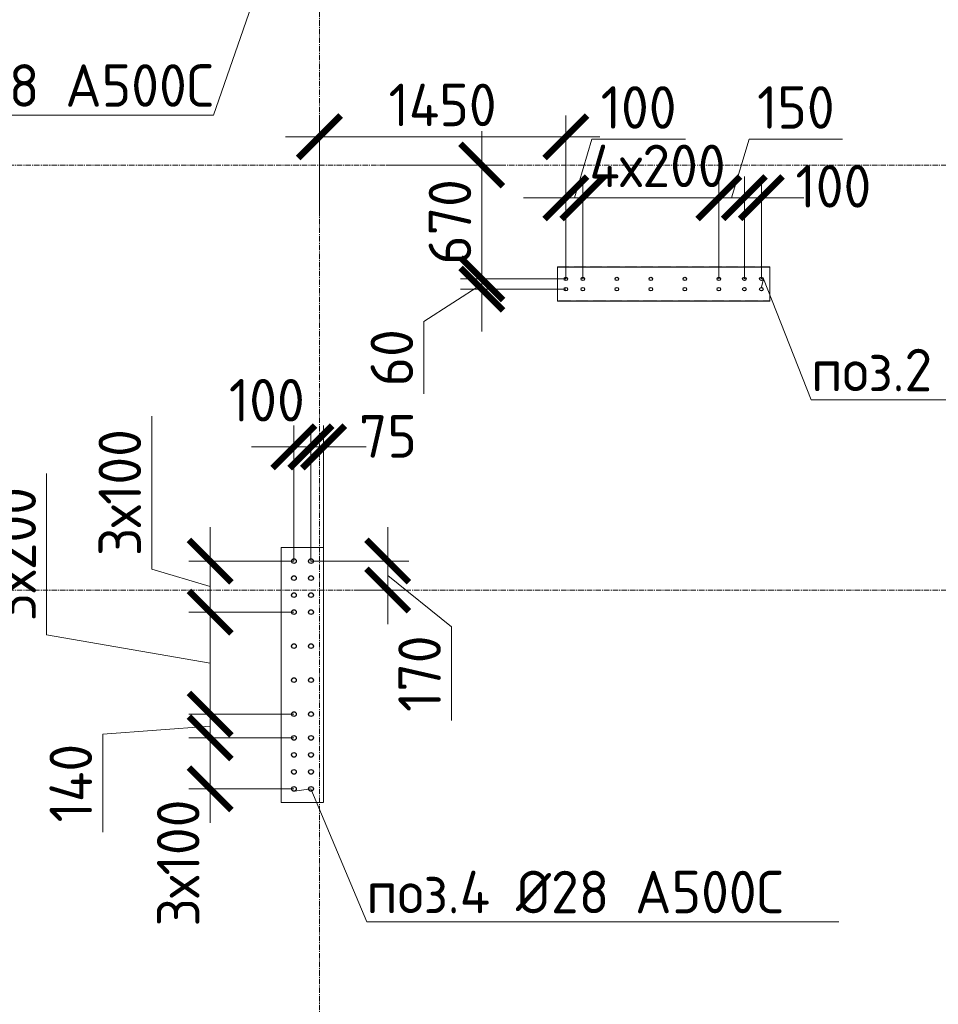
# Model space of a CAD drawing. Header units: millimetres. Extents: x -56135 to 1694203, y -446411 to -23139.
# Tile 289 of 311: x 986095 to 991498, y -79407 to -73615. Entities that reach past the tile are written whole.
import ezdxf
from ezdxf import colors
from ezdxf.entities.mleader import LeaderData, LeaderLine
from ezdxf.math import Vec2, Vec3

# ---------------------------------------------------------------- set-up
doc = ezdxf.new("R2010")
doc.units = ezdxf.units.MM
for name, pattern in [('01 Штриховая _4 мм_', [6, 3.5, -2.5]), ('______5', [1100, 800, -100, 100, -100]), ('HIDDEN2', [4.7625, 3.175, -1.5875]), ('осевая', [50.8, 31.75, -6.35, 6.35, -6.35])]:
    doc.linetypes.add(name, pattern=pattern)
for name, color, linetype, lineweight in [('1 Стены', 3, 'Continuous', 30), ('Оси', 40, '______5', 18), ('подоснова', 151, 'Continuous', 5), ('РАЗМЕРЫ', 1, 'Continuous', 9), ('СТЕНЫ', 3, 'Continuous', 30)]:
    doc.layers.add(name, color=color, linetype=linetype, lineweight=lineweight)
doc.styles.add('GOST-2.304_Type-B', font='GOST_Common.ttf')
doc.dimstyles.new('СПДС', dxfattribs={"dimscale": 100, "dimtxt": 2.5, "dimasz": 2.5, "dimexe": 1.25, "dimexo": 0, "dimtad": 1, "dimdec": 0, "dimtxsty": 'GOST-2.304_Type-B', "dimblk": 'ARCHTICK', "dimcen": 2.5, "dimdle": 2, "dimadec": 0, "dimazin": 2, "dimtfac": 0.75, "dimtdec": 0, "dimtmove": 1, "dimatfit": 3, "dimfxl": 1, "dimtolj": 1, "dimarcsym": 1})

# ---------------------------------------------------------------- blocks, each defined once
blk = doc.blocks.new('оси 2.2-2.3')
at = {"layer": 'Оси', "color": 16, "linetype": 'осевая', "lineweight": 0, "transparency": 33554687}
for p, q in [((501554.9, -104267.9), (501554.9, -134893.5)), ((468076.3, -119495.4), (524372.9, -119495.4)), ((468076.3, -121995.4), (524372.9, -121995.4))]:
    blk.add_line(p, q, dxfattribs=at)
blk = doc.blocks.new('стены тп')
at = {"layer": '1 Стены', "color": 252, "linetype": 'HIDDEN2', "lineweight": 0, "true_color": 0x939598}
for p, q in [((892339.9, -201125.6), (891090.2, -201125.6)), ((891090.2, -201125.6), (891090.2, -201325.6)), ((892339.9, -201325.6), (892339.9, -201125.6)), ((891090.2, -201325.6), (892339.9, -201325.6)), ((889715.4, -202775.6), (889465.4, -202775.6)), ((889465.4, -202775.6), (889465.4, -203205.6)), ((889715.4, -202895.6), (889715.4, -202775.6)), ((889715.4, -204275.6), (889715.4, -202895.6)), ((889465.4, -203205.6), (889465.4, -203325.6)), ((889465.4, -203325.6), (889465.4, -204275.6)), ((889465.4, -204275.6), (889690.6, -204275.6)), ((889690.6, -204275.6), (889715.4, -204275.6))]:
    blk.add_line(p, q, dxfattribs=at)
blk = doc.blocks.new('_None')
blk = doc.blocks.new('_ArchTick')
at = {"color": 0, "linetype": 'ByBlock', "const_width": 0.15}
blk.add_lwpolyline([(-0.5, -0.5), (0.5, 0.5)], dxfattribs=at)
blk = doc.blocks.new('*D1751')
at = {"layer": 'DEFPOINTS', "color": 0, "transparency": 16777216}
for p in [(988813.3, -75140), (989307.5, -75140), (989307.5, -75200.3)]:
    blk.add_point(p, dxfattribs=at)
at = {"layer": 'РАЗМЕРЫ', "color": 0, "lineweight": -2, "transparency": 16777216}
for p, q in [((988813.3, -75140), (988813.3, -74890)), ((988813.3, -75170.2), (988471.6, -75391.4)), ((989307.5, -75140), (988688.3, -75140)), ((988813.3, -75200.3), (988813.3, -75140)), ((988813.3, -75200.3), (988813.3, -75140)), ((989307.5, -75200.3), (988688.3, -75200.3)), ((988813.3, -75200.3), (988813.3, -75450.3)), ((988471.6, -75391.4), (988471.6, -75816.4))]:
    blk.add_line(p, q, dxfattribs=at)
at = {"layer": 'РАЗМЕРЫ', "color": 0, "lineweight": -2, "transparency": 16777216, "xscale": 250, "yscale": 250, "zscale": 250}
for p, rotation in [((988813.3, -75140), 270), ((988813.3, -75200.3), 90)]:
    blk.add_blockref('_ArchTick', p, dxfattribs=dict(at, rotation=rotation))
at = {"layer": 'РАЗМЕРЫ', "color": 0, "transparency": 16777216, "insert": (988284.1, -75603.9), "char_height": 250, "attachment_point": 5, "rotation": 90, "style": 'GOST-2.304_Type-B'}
blk.add_mtext('\\A1;60', dxfattribs=at)
blk = doc.blocks.new('*D1752')
at = {"layer": 'DEFPOINTS', "color": 0, "transparency": 16777216}
for p in [(988253.9, -74470), (988813.3, -74470), (989307.5, -75140, 360)]:
    blk.add_point(p, dxfattribs=at)
at = {"layer": 'РАЗМЕРЫ', "color": 0, "lineweight": -2, "transparency": 16777216}
for p, q in [((988813.3, -75340), (988813.3, -74270)), ((988253.9, -74470), (988938.3, -74470)), ((989307.5, -75140), (988688.3, -75140))]:
    blk.add_line(p, q, dxfattribs=at)
at = {"layer": 'РАЗМЕРЫ', "color": 0, "lineweight": -2, "transparency": 16777216, "xscale": 250, "yscale": 250, "zscale": 250}
for p, rotation in [((988813.3, -74470), 90), ((988813.3, -75140), 270)]:
    blk.add_blockref('_ArchTick', p, dxfattribs=dict(at, rotation=rotation))
at = {"layer": 'РАЗМЕРЫ', "color": 0, "transparency": 16777216, "insert": (988625.8, -74805), "char_height": 250, "attachment_point": 5, "rotation": 90, "style": 'GOST-2.304_Type-B'}
blk.add_mtext('\\A1;670', dxfattribs=at)
blk = doc.blocks.new('*D1753')
at = {"layer": 'DEFPOINTS', "color": 0, "transparency": 16777216}
for p in [(987857.7, -74304.1), (987857.7, -74771.9), (989307.5, -75140)]:
    blk.add_point(p, dxfattribs=at)
at = {"layer": 'РАЗМЕРЫ', "color": 0, "lineweight": -2, "transparency": 16777216}
for p, q in [((987857.7, -74771.9), (987857.7, -74179.1)), ((989307.5, -75140), (989307.5, -74179.1)), ((989507.5, -74304.1), (987657.7, -74304.1))]:
    blk.add_line(p, q, dxfattribs=at)
at = {"layer": 'РАЗМЕРЫ', "color": 0, "lineweight": -2, "transparency": 16777216, "xscale": 250, "yscale": 250, "zscale": 250, "rotation": 180}
blk.add_blockref('_ArchTick', (987857.7, -74304.1), dxfattribs=at)
at = {"layer": 'РАЗМЕРЫ', "color": 0, "lineweight": -2, "transparency": 16777216, "xscale": 250, "yscale": 250, "zscale": 250}
blk.add_blockref('_ArchTick', (989307.5, -74304.1), dxfattribs=at)
at = {"layer": 'РАЗМЕРЫ', "color": 0, "transparency": 16777216, "insert": (988582.6, -74116.6), "char_height": 250, "attachment_point": 5, "style": 'GOST-2.304_Type-B'}
blk.add_mtext('\\A1;1450', dxfattribs=at)
blk = doc.blocks.new('*D1848')
at = {"layer": 'DEFPOINTS', "color": 0, "transparency": 16777216}
for p in [(987215.1, -77840), (987708.2, -77840, -360), (987708.2, -78140, -360)]:
    blk.add_point(p, dxfattribs=at)
at = {"layer": 'РАЗМЕРЫ', "color": 0, "lineweight": -2, "transparency": 16777216}
for p, q in [((987215.1, -78340), (987215.1, -77640)), ((987708.2, -77840), (987090.1, -77840)), ((987708.2, -78140), (987090.1, -78140))]:
    blk.add_line(p, q, dxfattribs=at)
at = {"layer": 'РАЗМЕРЫ', "color": 0, "lineweight": -2, "transparency": 16777216, "xscale": 250, "yscale": 250, "zscale": 250}
for p, rotation in [((987215.1, -77840), 90), ((987215.1, -78140), 270)]:
    blk.add_blockref('_ArchTick', p, dxfattribs=dict(at, rotation=rotation))
at = {"layer": 'РАЗМЕРЫ', "color": 0, "transparency": 16777216, "insert": (987027.6, -78576.1), "char_height": 250, "attachment_point": 5, "rotation": 90, "style": 'GOST-2.304_Type-B'}
blk.add_mtext('\\A1;3х100', dxfattribs=at)
blk = doc.blocks.new('*D1849')
at = {"layer": 'DEFPOINTS', "color": 0, "transparency": 16777216}
for p in [(987215.1, -76800), (987708.2, -76800, -360), (987708.2, -77100, -360)]:
    blk.add_point(p, dxfattribs=at)
at = {"layer": 'РАЗМЕРЫ', "color": 0, "lineweight": -2, "transparency": 16777216}
for p, q in [((986871.4, -76846.9), (986871.4, -75946.9)), ((987215.1, -77300), (987215.1, -76600)), ((987708.2, -76800), (987090.1, -76800)), ((987215.1, -76950), (986871.4, -76846.9)), ((987708.2, -77100), (987090.1, -77100))]:
    blk.add_line(p, q, dxfattribs=at)
at = {"layer": 'РАЗМЕРЫ', "color": 0, "lineweight": -2, "transparency": 16777216, "xscale": 250, "yscale": 250, "zscale": 250}
for p, rotation in [((987215.1, -76800), 90), ((987215.1, -77100), 270)]:
    blk.add_blockref('_ArchTick', p, dxfattribs=dict(at, rotation=rotation))
at = {"layer": 'РАЗМЕРЫ', "color": 0, "transparency": 16777216, "insert": (986683.9, -76396.9), "char_height": 250, "attachment_point": 5, "rotation": 90, "style": 'GOST-2.304_Type-B'}
blk.add_mtext('\\A1;3х100', dxfattribs=at)
blk = doc.blocks.new('*D1716')
at = {"layer": 'DEFPOINTS', "color": 0, "transparency": 16777216}
for p in [(987808.5, -76127.8), (987883, -76720, 360), (987808.5, -76770)]:
    blk.add_point(p, dxfattribs=at)
at = {"layer": 'РАЗМЕРЫ', "color": 0, "lineweight": -2, "transparency": 16777216}
for p, q in [((987808.5, -76770), (987808.5, -76002.8)), ((987883, -76720), (987883, -76002.8)), ((987808.5, -76127.8), (987558.5, -76127.8)), ((987883, -76127.8), (987808.5, -76127.8)), ((987883, -76127.8), (988133, -76127.8))]:
    blk.add_line(p, q, dxfattribs=at)
at = {"layer": 'РАЗМЕРЫ', "color": 0, "lineweight": -2, "transparency": 16777216, "xscale": 250, "yscale": 250, "zscale": 250}
blk.add_blockref('_ArchTick', (987808.5, -76127.8), dxfattribs=at)
at = {"layer": 'РАЗМЕРЫ', "color": 0, "lineweight": -2, "transparency": 16777216, "xscale": 250, "yscale": 250, "zscale": 250, "rotation": 180}
blk.add_blockref('_ArchTick', (987883, -76127.8), dxfattribs=at)
at = {"layer": 'РАЗМЕРЫ', "color": 0, "transparency": 16777216, "insert": (988260.9, -76066.3), "char_height": 250, "attachment_point": 5, "style": 'GOST-2.304_Type-B'}
blk.add_mtext('\\A1;75', dxfattribs=at)
blk = doc.blocks.new('*D1717')
at = {"layer": 'DEFPOINTS', "color": 0, "transparency": 16777216}
for p in [(987708.2, -76127.8), (987708.2, -76800), (987808.5, -76800, -360)]:
    blk.add_point(p, dxfattribs=at)
at = {"layer": 'РАЗМЕРЫ', "color": 0, "lineweight": -2, "transparency": 16777216}
for p, q in [((987708.2, -76800), (987708.2, -76002.8)), ((987808.5, -76800), (987808.5, -76002.8)), ((987708.2, -76127.8), (987458.2, -76127.8)), ((987808.5, -76127.8), (987708.2, -76127.8)), ((987808.5, -76127.8), (988058.5, -76127.8))]:
    blk.add_line(p, q, dxfattribs=at)
at = {"layer": 'РАЗМЕРЫ', "color": 0, "lineweight": -2, "transparency": 16777216, "xscale": 250, "yscale": 250, "zscale": 250}
blk.add_blockref('_ArchTick', (987708.2, -76127.8), dxfattribs=at)
at = {"layer": 'РАЗМЕРЫ', "color": 0, "lineweight": -2, "transparency": 16777216, "xscale": 250, "yscale": 250, "zscale": 250, "rotation": 180}
blk.add_blockref('_ArchTick', (987808.5, -76127.8), dxfattribs=at)
at = {"layer": 'РАЗМЕРЫ', "color": 0, "transparency": 16777216, "insert": (987548.7, -75853.7), "char_height": 250, "attachment_point": 5, "style": 'GOST-2.304_Type-B'}
blk.add_mtext('\\A1;100', dxfattribs=at)
blk = doc.blocks.new('*D1718')
at = {"layer": 'DEFPOINTS', "color": 0, "transparency": 16777216}
for p in [(987215.1, -77100), (987658.2, -77100), (987708.2, -77700, -360)]:
    blk.add_point(p, dxfattribs=at)
at = {"layer": 'РАЗМЕРЫ', "color": 0, "lineweight": -2, "transparency": 16777216}
for p, q in [((986253.2, -77233.8), (986253.2, -76283.8)), ((987215.1, -77900), (987215.1, -76900)), ((987658.2, -77100), (987090.1, -77100)), ((987215.1, -77400), (986253.2, -77233.8)), ((987708.2, -77700), (987090.1, -77700))]:
    blk.add_line(p, q, dxfattribs=at)
at = {"layer": 'РАЗМЕРЫ', "color": 0, "lineweight": -2, "transparency": 16777216, "xscale": 250, "yscale": 250, "zscale": 250}
for p, rotation in [((987215.1, -77100), 90), ((987215.1, -77700), 270)]:
    blk.add_blockref('_ArchTick', p, dxfattribs=dict(at, rotation=rotation))
at = {"layer": 'РАЗМЕРЫ', "color": 0, "transparency": 16777216, "insert": (986065.7, -76758.8), "char_height": 250, "attachment_point": 5, "rotation": 90, "style": 'GOST-2.304_Type-B'}
blk.add_mtext('\\A1;3х200', dxfattribs=at)
blk = doc.blocks.new('*D1725')
at = {"layer": 'DEFPOINTS', "color": 0, "transparency": 16777216}
for p in [(987547.3, -77700), (987215.1, -77840), (987547.3, -77840)]:
    blk.add_point(p, dxfattribs=at)
at = {"layer": 'РАЗМЕРЫ', "color": 0, "lineweight": -2, "transparency": 16777216}
for p, q in [((987215.1, -77500), (987215.1, -78040)), ((987547.3, -77700), (987090.1, -77700)), ((987215.1, -77770), (986583.1, -77818.6)), ((986583.1, -77818.6), (986583.1, -78393.6)), ((987547.3, -77840), (987090.1, -77840))]:
    blk.add_line(p, q, dxfattribs=at)
at = {"layer": 'РАЗМЕРЫ', "color": 0, "lineweight": -2, "transparency": 16777216, "xscale": 250, "yscale": 250, "zscale": 250}
for p, rotation in [((987215.1, -77700), 90), ((987215.1, -77840), 270)]:
    blk.add_blockref('_ArchTick', p, dxfattribs=dict(at, rotation=rotation))
at = {"layer": 'РАЗМЕРЫ', "color": 0, "transparency": 16777216, "insert": (986395.6, -78106.1), "char_height": 250, "attachment_point": 5, "rotation": 90, "style": 'GOST-2.304_Type-B'}
blk.add_mtext('\\A1;140', dxfattribs=at)
blk = doc.blocks.new('*D1734')
at = {"layer": 'DEFPOINTS', "color": 0, "transparency": 16777216}
for p in [(987808.5, -76800, -360), (988060.7, -76970), (988259.7, -76970)]:
    blk.add_point(p, dxfattribs=at)
at = {"layer": 'РАЗМЕРЫ', "color": 0, "lineweight": -2, "transparency": 16777216}
for p, q in [((988259.7, -76600), (988259.7, -77170)), ((987808.5, -76800), (988384.7, -76800)), ((988259.7, -76885), (988634.7, -77187.3)), ((988060.7, -76970), (988384.7, -76970)), ((988634.7, -77187.3), (988634.7, -77737.3))]:
    blk.add_line(p, q, dxfattribs=at)
at = {"layer": 'РАЗМЕРЫ', "color": 0, "lineweight": -2, "transparency": 16777216, "xscale": 250, "yscale": 250, "zscale": 250}
for p, rotation in [((988259.7, -76800), 90), ((988259.7, -76970), 270)]:
    blk.add_blockref('_ArchTick', p, dxfattribs=dict(at, rotation=rotation))
at = {"layer": 'РАЗМЕРЫ', "color": 0, "transparency": 16777216, "insert": (988447.2, -77462.3), "char_height": 250, "attachment_point": 5, "rotation": 90, "style": 'GOST-2.304_Type-B'}
blk.add_mtext('\\A1;170', dxfattribs=at)
blk = doc.blocks.new('*D1882')
at = {"layer": 'DEFPOINTS', "color": 0, "transparency": 16777216}
for p in [(990357.5, -74662.7), (990357.5, -75140), (990457.5, -75140)]:
    blk.add_point(p, dxfattribs=at)
at = {"layer": 'РАЗМЕРЫ', "color": 0, "lineweight": -2, "transparency": 16777216}
for p, q in [((990357.5, -75140), (990357.5, -74537.7)), ((990457.5, -75140), (990457.5, -74537.7)), ((990357.5, -74662.7), (990107.5, -74662.7)), ((990457.5, -74662.7), (990357.5, -74662.7)), ((990457.5, -74662.7), (990707.5, -74662.7))]:
    blk.add_line(p, q, dxfattribs=at)
at = {"layer": 'РАЗМЕРЫ', "color": 0, "lineweight": -2, "transparency": 16777216, "xscale": 250, "yscale": 250, "zscale": 250}
blk.add_blockref('_ArchTick', (990357.5, -74662.7), dxfattribs=at)
at = {"layer": 'РАЗМЕРЫ', "color": 0, "lineweight": -2, "transparency": 16777216, "xscale": 250, "yscale": 250, "zscale": 250, "rotation": 180}
blk.add_blockref('_ArchTick', (990457.5, -74662.7), dxfattribs=at)
at = {"layer": 'РАЗМЕРЫ', "color": 0, "transparency": 16777216, "insert": (990881.4, -74595.4), "char_height": 250, "attachment_point": 5, "style": 'GOST-2.304_Type-B'}
blk.add_mtext('\\A1;100', dxfattribs=at)
blk = doc.blocks.new('*D1883')
at = {"layer": 'DEFPOINTS', "color": 0, "transparency": 16777216}
for p in [(990207.5, -74662.7), (990207.5, -75140), (990357.5, -75140)]:
    blk.add_point(p, dxfattribs=at)
at = {"layer": 'РАЗМЕРЫ', "color": 0, "lineweight": -2, "transparency": 16777216}
for p, q in [((990282.5, -74662.7), (990385.6, -74318.9)), ((990385.6, -74318.9), (990935.6, -74318.9)), ((990207.5, -75140), (990207.5, -74537.7)), ((990357.5, -75140), (990357.5, -74537.7)), ((990557.5, -74662.7), (990007.5, -74662.7))]:
    blk.add_line(p, q, dxfattribs=at)
at = {"layer": 'РАЗМЕРЫ', "color": 0, "lineweight": -2, "transparency": 16777216, "xscale": 250, "yscale": 250, "zscale": 250, "rotation": 180}
blk.add_blockref('_ArchTick', (990207.5, -74662.7), dxfattribs=at)
at = {"layer": 'РАЗМЕРЫ', "color": 0, "lineweight": -2, "transparency": 16777216, "xscale": 250, "yscale": 250, "zscale": 250}
blk.add_blockref('_ArchTick', (990357.5, -74662.7), dxfattribs=at)
at = {"layer": 'РАЗМЕРЫ', "color": 0, "transparency": 16777216, "insert": (990660.6, -74131.4), "char_height": 250, "attachment_point": 5, "style": 'GOST-2.304_Type-B'}
blk.add_mtext('\\A1;150', dxfattribs=at)
blk = doc.blocks.new('*D1884')
at = {"layer": 'DEFPOINTS', "color": 0, "transparency": 16777216}
for p in [(989407.5, -74662.7), (989407.5, -75140), (990207.5, -75140)]:
    blk.add_point(p, dxfattribs=at)
at = {"layer": 'РАЗМЕРЫ', "color": 0, "lineweight": -2, "transparency": 16777216}
for p, q in [((989407.5, -75140), (989407.5, -74537.7)), ((990207.5, -75140), (990207.5, -74537.7)), ((990407.5, -74662.7), (989207.5, -74662.7))]:
    blk.add_line(p, q, dxfattribs=at)
at = {"layer": 'РАЗМЕРЫ', "color": 0, "lineweight": -2, "transparency": 16777216, "xscale": 250, "yscale": 250, "zscale": 250, "rotation": 180}
blk.add_blockref('_ArchTick', (989407.5, -74662.7), dxfattribs=at)
at = {"layer": 'РАЗМЕРЫ', "color": 0, "lineweight": -2, "transparency": 16777216, "xscale": 250, "yscale": 250, "zscale": 250}
blk.add_blockref('_ArchTick', (990207.5, -74662.7), dxfattribs=at)
at = {"layer": 'РАЗМЕРЫ', "color": 0, "transparency": 16777216, "insert": (989846.5, -74475.2), "char_height": 250, "attachment_point": 5, "style": 'GOST-2.304_Type-B'}
blk.add_mtext('\\A1;4х200', dxfattribs=at)
blk = doc.blocks.new('*D1885')
at = {"layer": 'DEFPOINTS', "color": 0, "transparency": 16777216}
for p in [(989307.5, -74662.7), (989307.5, -75140), (989407.5, -75140)]:
    blk.add_point(p, dxfattribs=at)
at = {"layer": 'РАЗМЕРЫ', "color": 0, "lineweight": -2, "transparency": 16777216}
for p, q in [((989357.5, -74662.7), (989460.6, -74318.9)), ((989460.6, -74318.9), (990010.6, -74318.9)), ((989307.5, -75140), (989307.5, -74537.7)), ((989407.5, -75140), (989407.5, -74537.7)), ((989307.5, -74662.7), (989057.5, -74662.7)), ((989407.5, -74662.7), (989307.5, -74662.7)), ((989407.5, -74662.7), (989307.5, -74662.7)), ((989407.5, -74662.7), (989657.5, -74662.7))]:
    blk.add_line(p, q, dxfattribs=at)
at = {"layer": 'РАЗМЕРЫ', "color": 0, "lineweight": -2, "transparency": 16777216, "xscale": 250, "yscale": 250, "zscale": 250}
blk.add_blockref('_ArchTick', (989307.5, -74662.7), dxfattribs=at)
at = {"layer": 'РАЗМЕРЫ', "color": 0, "lineweight": -2, "transparency": 16777216, "xscale": 250, "yscale": 250, "zscale": 250, "rotation": 180}
blk.add_blockref('_ArchTick', (989407.5, -74662.7), dxfattribs=at)
at = {"layer": 'РАЗМЕРЫ', "color": 0, "transparency": 16777216, "insert": (989735.6, -74131.4), "char_height": 250, "attachment_point": 5, "style": 'GOST-2.304_Type-B'}
blk.add_mtext('\\A1;100', dxfattribs=at)
blk = doc.blocks.new('стены  тп')
at = {"layer": 'СТЕНЫ', "color": 251, "linetype": '01 Штриховая _4 мм_', "lineweight": 0, "true_color": 0x636466}
for p, q in [((572461.7, -330225.7, 3100), (571211.9, -330225.7, 3100)), ((571211.9, -330225.7, 3100), (571211.9, -330425.7, 3100)), ((572461.7, -330425.7, 3100), (572461.7, -330225.7, 3100)), ((571211.9, -330425.7, 3100), (572461.7, -330425.7, 3100)), ((569837.1, -331875.7, 3100), (569587.1, -331875.7, 3100)), ((569587.1, -331875.7, 3100), (569587.1, -332305.7, 3100)), ((569837.1, -331995.7, 3100), (569837.1, -331875.7, 3100)), ((569837.1, -333375.7, 3100), (569837.1, -331995.7, 3100)), ((569587.1, -332305.7, 3100), (569587.1, -332425.7, 3100)), ((569587.1, -332425.7, 3100), (569587.1, -333375.7, 3100)), ((569587.1, -333375.7, 3100), (569812.3, -333375.7, 3100)), ((569812.3, -333375.7, 3100), (569837.1, -333375.7, 3100))]:
    blk.add_line(p, q, dxfattribs=at)
blk = doc.blocks.new('прпрп')
at = {"layer": '1 Стены', "color": 252, "lineweight": 0, "true_color": 0x939598}
for p, q in [((989257.5, -75270), (989257.5, -75070)), ((989257.5, -75070), (990507.5, -75070)), ((990507.5, -75070), (990507.5, -75270)), ((990507.5, -75270), (989257.5, -75270)), ((987858, -76720, -720), (987658.2, -76720, -720)), ((987658.2, -78220, -1080), (987858.2, -78220, -1080)), ((987858.2, -78220, -720), (987658.2, -78220, -720)), ((987858.2, -78220, -720), (987658.2, -78220, -720)), ((987858.2, -78220, -720), (987658.2, -78220, -720)), ((987858.2, -78220, -720), (987658.2, -78220, -720))]:
    blk.add_line(p, q, dxfattribs=at)
at = {"layer": 'РАЗМЕРЫ', "color": 6, "linetype": 'Continuous', "lineweight": 30}
for centre in [(989307.5, -75140), (989407.5, -75140), (989607.5, -75140), (989807.5, -75140), (990007.5, -75140), (990207.5, -75140), (990357.5, -75140), (990457.5, -75140), (989307.5, -75200.3), (989407.5, -75200.3), (989607.5, -75200.3), (989807.5, -75200.3), (990007.5, -75200.3), (990207.5, -75200.3), (990357.5, -75200.3), (990457.5, -75200.3)]:
    blk.add_circle(centre, 10, dxfattribs=at)
at = {"layer": 'РАЗМЕРЫ', "color": 5, "linetype": 'Continuous', "lineweight": 30}
for centre in [(987708.2, -76800, -720), (987808.5, -76800, -720), (987708.2, -76900, -720), (987808.5, -76900, -720), (987708.2, -77000, -720), (987808.5, -77000, -720), (987708.2, -77100, -720), (987808.5, -77100, -720), (987708.2, -77300, -720), (987808.5, -77300, -720), (987708.2, -77500, -720), (987808.5, -77500, -720), (987708.2, -77700, -720), (987808.5, -77700, -720), (987708.2, -77840, -720), (987808.5, -77840, -720), (987708.2, -77940, -720), (987808.5, -77940, -720), (987708.2, -78040, -720), (987808.5, -78040, -720), (987708.2, -78140, -720), (987808.5, -78140, -720)]:
    blk.add_circle(centre, 14, dxfattribs=at)
at = {"layer": 'РАЗМЕРЫ', "color": 1}
for name, p in [('оси 2.2-2.3', (486303.3, 45025.4)), ('стены тп', (98167.6, 126055.6))]:
    blk.add_blockref(name, p, dxfattribs=at)
at = {"layer": 'РАЗМЕРЫ'}
blk.add_blockref('стены  тп', (418045.9, 255155.8, -3100), dxfattribs=at)
dim = blk.add_linear_dim(base=(987857.7, -74304.1), p1=(989307.5, -75140), p2=(987857.7, -74771.9), dimstyle='СПДС', dxfattribs=at)
dim.commit()
dim.dimension.update_dxf_attribs({"geometry": '*D1753', "text_midpoint": (988582.6, -74116.6)})
at = {"layer": 'РАЗМЕРЫ', "color": 1}
for base, p1, p2, picture, middle in [((989307.5, -74662.7), (989407.5, -75140), (989307.5, -75140), '*D1885', (989523.1, -74131.4)), ((990207.5, -74662.7), (990357.5, -75140), (990207.5, -75140), '*D1883', (990448.1, -74131.4))]:
    dim = blk.add_linear_dim(base=base, p1=p1, p2=p2, dimstyle='СПДС', dxfattribs=at)
    dim.commit()
    dim.dimension.update_dxf_attribs({"geometry": picture, "text_midpoint": middle})
at = {"layer": 'РАЗМЕРЫ'}
dim = blk.add_linear_dim(base=(988813.3, -74470), p1=(989307.5, -75140, 360), p2=(988253.9, -74470), angle=90, dimstyle='СПДС', dxfattribs=at)
dim.commit()
dim.dimension.update_dxf_attribs({"geometry": '*D1752', "text_midpoint": (988625.8, -74805)})
at = {"layer": 'РАЗМЕРЫ', "color": 1}
dim = blk.add_linear_dim(base=(989407.5, -74662.7), p1=(990207.5, -75140), p2=(989407.5, -75140), text='4х200', dimstyle='СПДС', dxfattribs=at)
dim.commit()
dim.dimension.update_dxf_attribs({"geometry": '*D1884', "text_midpoint": (989846.5, -74662.7), "dimtype": 128})
dim = blk.add_linear_dim(base=(990357.5, -74662.7), p1=(990457.5, -75140), p2=(990357.5, -75140), dimstyle='СПДС', dxfattribs=at)
dim.commit()
dim.dimension.update_dxf_attribs({"geometry": '*D1882', "text_midpoint": (990881.4, -74782.9), "dimtype": 128})
at = {"layer": 'РАЗМЕРЫ'}
for base, p1, p2, picture, middle in [((988813.3, -75140, 360), (989307.5, -75200.3, 360), (989307.5, -75140, 360), '*D1751', (988471.6, -75453.9, 360)), ((988259.7, -76970, 0), (987808.5, -76800, -360), (988060.7, -76970, 0), '*D1734', (988634.7, -77249.8, 0)), ((987215.1, -77840, -360), (987547.3, -77700, -360), (987547.3, -77840, -360), '*D1725', (986583.1, -77881.1, -360))]:
    dim = blk.add_linear_dim(base=base, p1=p1, p2=p2, angle=90, dimstyle='СПДС', dxfattribs=at)
    dim.commit()
    dim.dimension.update_dxf_attribs({"geometry": picture, "text_midpoint": middle, "dimtype": 128})
for base, p1, p2, picture, middle in [((987708.2, -76127.8, -360), (987808.5, -76800, -720), (987708.2, -76800, -360), '*D1717', (987548.7, -76041.2, -360)), ((987808.4969, -76127.7987, -360), (987883.0028, -76719.9803), (987808.4969, -76770.0061, -360), '*D1716', (988260.9164, -76253.7913, -360))]:
    dim = blk.add_linear_dim(base=base, p1=p1, p2=p2, dimstyle='СПДС', dxfattribs=at)
    dim.commit()
    dim.dimension.update_dxf_attribs({"geometry": picture, "text_midpoint": middle, "dimtype": 128})
dim = blk.add_linear_dim(base=(987215.1, -76800, -360), p1=(987708.2, -77100, -720), p2=(987708.2, -76800, -720), angle=90, text='3х100', dimstyle='СПДС', dxfattribs=at)
dim.commit()
dim.dimension.update_dxf_attribs({"geometry": '*D1849', "text_midpoint": (986683.9, -76784.4, -360)})
for base, p1, p2, text, picture, middle in [((987215.1, -77100, -360), (987708.2, -77700, -720), (987658.2, -77100, -360), '3х200', '*D1718', (986253.2, -77171.3, -360)), ((987215.1, -77840, -360), (987708.2, -78140, -720), (987708.2, -77840, -720), '3х100', '*D1848', (987215.1, -78576.1, -360))]:
    dim = blk.add_linear_dim(base=base, p1=p1, p2=p2, angle=90, text=text, dimstyle='СПДС', dxfattribs=at)
    dim.commit()
    dim.dimension.update_dxf_attribs({"geometry": picture, "text_midpoint": middle, "dimtype": 128})
at = {"layer": 'подоснова', "color": 4, "ltscale": 0.3}
ml = blk.add_multileader_mtext('Standard', dxfattribs=at)
ml.set_content('{\\C2;поз.4 %%C28 А500С }', color=4, style='GOST-2.304_Type-B')
ml.set_leader_properties(color=256, linetype='ByLayer', lineweight=15)
ml.set_arrow_properties(name='NONE')
ml.build(insert=Vec2(0, 0))
ml.multileader.update_dxf_attribs({"text_left_attachment_type": 6, "text_right_attachment_type": 6, "dogleg_length": 0.1, "arrow_head_size": 18})
ctx = ml.context
ctx.base_point, ctx.char_height, ctx.arrow_head_size, ctx.landing_gap_size, ctx.plane_origin = Vec3(984785.4, -74177.3, 160), 250, 18, 20, Vec3(992874.7, -73577.2, 160)
ctx.left_attachment, ctx.right_attachment, ctx.text_align_type = 6, 6, 1
notes = []
notes.append((ctx, [(0, (1, 1, 0), (987234.2, -74177.3, 160), (-1, 0), 0.1, [(1, [(987541.8, -72820, 160), (987701, -72831.9, 160)], 0, [])])]))
ctx.mtext.insert, ctx.mtext.width, ctx.mtext.alignment, ctx.mtext.flow_direction = Vec3(986009.8, -73877.3, 160), 4075.871, 2, 5
ml = blk.add_multileader_mtext('Standard', dxfattribs=at)
ml.set_content('{\\C2;поз.2 %%C20 А500С }', color=4, style='GOST-2.304_Type-B')
ml.set_leader_properties(color=256, linetype='ByLayer', lineweight=15)
ml.set_arrow_properties(name='NONE')
ml.build(insert=Vec2(0, 0))
ml.multileader.update_dxf_attribs({"text_left_attachment_type": 6, "text_right_attachment_type": 6, "dogleg_length": 0.1, "arrow_head_size": 18})
ctx = ml.context
ctx.base_point, ctx.char_height, ctx.arrow_head_size, ctx.landing_gap_size, ctx.plane_origin = Vec3(990750, -75851, 360), 250, 18, 20, Vec3(995643.7, -75884.7, 360)
ctx.left_attachment, ctx.right_attachment, ctx.text_align_type = 6, 6, 1
notes.append((ctx, [(1, (1, 1, 0), (990749.9, -75851, 360), (1, 0), 0.1, [(1, [(990457.5, -75187.8, 360), (990470, -75139.4, 360)], 0, [])])]))
ctx.mtext.insert, ctx.mtext.width, ctx.mtext.alignment, ctx.mtext.flow_direction = Vec3(991961.9, -75551, 360), 4075.871, 2, 5
ml = blk.add_multileader_mtext('Standard', dxfattribs=at)
ml.set_content('{\\C2;поз.4 %%C28 А500С }', color=4, style='GOST-2.304_Type-B')
ml.set_leader_properties(color=256, linetype='ByLayer', lineweight=15)
ml.set_arrow_properties(name='NONE')
ml.build(insert=Vec2(0, 0))
ml.multileader.update_dxf_attribs({"text_left_attachment_type": 6, "text_right_attachment_type": 6, "dogleg_length": 0.1, "arrow_head_size": 18})
ctx = ml.context
ctx.base_point, ctx.char_height, ctx.arrow_head_size, ctx.landing_gap_size, ctx.plane_origin = Vec3(988137.5, -78921.6, -360), 250, 18, 20, Vec3(992962.2, -78927.3, -360)
ctx.left_attachment, ctx.right_attachment, ctx.text_align_type = 6, 6, 1
notes.append((ctx, [(1, (1, 1, 0), (988137.4, -78921.6, -360), (1, 0), 0.1, [(1, [(987710.6, -78153.8, -360), (987808.5, -78140, -360)], 0, [])])]))
ctx.mtext.insert, ctx.mtext.width, ctx.mtext.alignment, ctx.mtext.flow_direction = Vec3(989361.8, -78621.6, -360), 4075.871, 2, 5
for ctx, leaders in notes:
    for number, flags, end, landing, length, lines in leaders:
        leader = LeaderData()
        leader.index, (leader.has_last_leader_line, leader.has_dogleg_vector, leader.attachment_direction) = number, flags
        leader.last_leader_point, leader.dogleg_vector, leader.dogleg_length = Vec3(end), Vec3(landing), length
        for number, points, colour, breaks in lines:
            line = LeaderLine()
            line.index, line.vertices, line.color, line.breaks = number, Vec3.list(points), colors.encode_raw_color(colour), breaks
            leader.lines.append(line)
        ctx.leaders.append(leader)

msp = doc.modelspace()

# ---------------------------------------------------------------- block references
at = {"layer": 'РАЗМЕРЫ'}
msp.add_blockref('прпрп', (0, 0), dxfattribs=at)

doc.saveas('drawing.dxf')
